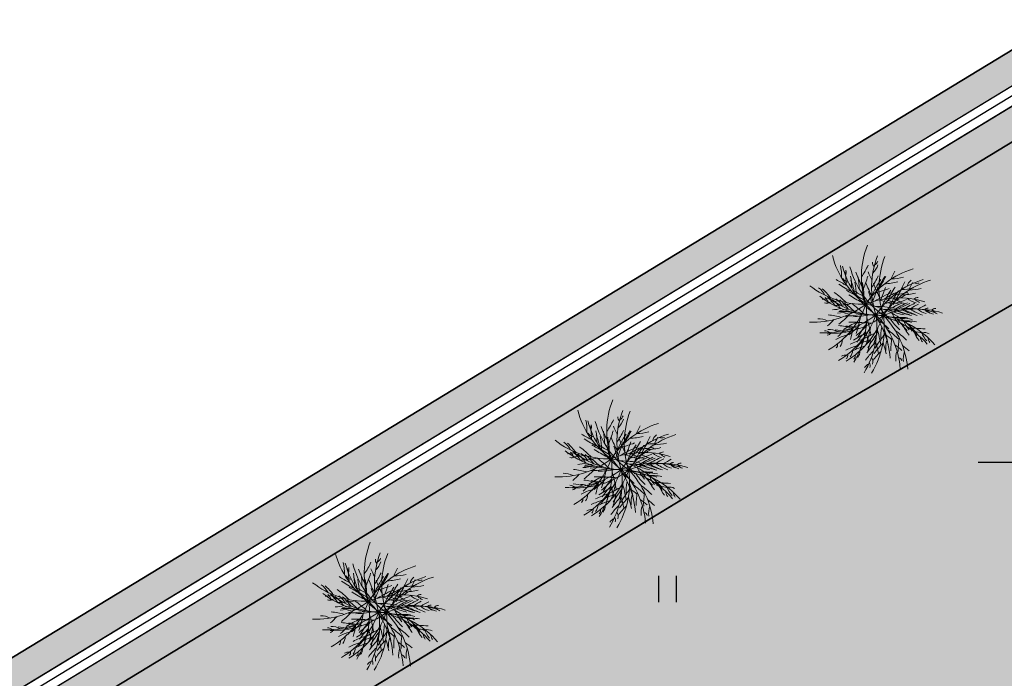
# Model space of a CAD drawing. Header units: millimetres. Extents: x 767170 to 66149698, y -983507 to 2493658.
# Tile 549 of 656: x 4993625 to 5016185, y -564687 to -549602. Entities that reach past the tile are written whole.
import ezdxf

# ---------------------------------------------------------------- set-up
doc = ezdxf.new("R2010")
doc.units = ezdxf.units.MM
for name, color, linetype in [('(001) Сетка', 92, 'Continuous'), ('(036) Растительность', 7, 'Continuous'), ('(040) Ограда', 7, 'Continuous'), ('GLUXOY OG', 7, 'Continuous'), ('ОЗЕЛЕНЕНИЕ', 64, 'Continuous')]:
    doc.layers.add(name, color=color, linetype=linetype)
doc.layers.add('G_Green', color=74, linetype='Continuous', lineweight=13)
doc.styles.get("Standard").update_dxf_attribs({"font": 'isocpeui.ttf'})
doc.linetypes.add('ОГРАДА_БЕТ', pattern='A,4,["|",Standard,S=0.8,R=0,X=0,Y=-0.8],4', length=8)
doc.linetypes.add('ОГРАДА_ГЛИН', pattern='A,4,["|",Standard,S=0.8,R=0,X=0,Y=-0.8],0.5,["|",Standard,S=0.8,R=0,X=0,Y=-0.8],3.5', length=8)

# ---------------------------------------------------------------- blocks, each defined once
blk = doc.blocks.new('I04010')
for p, q in [((-0.412273, 0.007146), (-0.412273, 1.207146)), ((0.387727, 1.207146), (0.387727, 0.007146))]:
    blk.add_line(p, q)
blk = doc.blocks.new('Setka')
at = {"layer": '(001) Сетка'}
for p, q in [((0, 1.5), (0, -1.5)), ((-1.5, 0), (1.5, 0))]:
    blk.add_line(p, q, dxfattribs=at)
blk = doc.blocks.new('A$C05d28b1e')
at = {"layer": '(040) Ограда', "ltscale": 600, "flags": 128}
blk.add_lwpolyline([(-65264, 129736), (-69528, 127118), (-60665, 110686), (-137359, 64080), (-200340, 25826), (-120613, -95364), (-115995, -101905)], dxfattribs=at)
at = {"layer": '(040) Ограда', "linetype": 'ОГРАДА_БЕТ', "ltscale": 600, "flags": 128}
blk.add_lwpolyline([(-64714, 129605), (-68996, 126975), (-60133, 110541), (-137151, 63738), (-199778, 25699), (-120282, -95139), (-115668, -101674)], dxfattribs=at)
at = {"layer": '(001) Сетка', "xscale": 1000, "yscale": 1000, "zscale": 1000}
blk.add_blockref('Setka', (-165665, 37831), dxfattribs=at)
at = {"layer": '(036) Растительность', "linetype": 'Continuous', "xscale": 500, "yscale": 500, "zscale": 500}
blk.add_blockref('I04010', (-174273, 34621), dxfattribs=at)
blk = doc.blocks.new('СОСНА')
at = {"layer": 'G_Green', "color": 64, "lineweight": 13}
for centre, radius, start, end in [((2878, 1344), 3554, 158.6762, 198.3992), ((1575, 3112), 3554, 194.6762, 234.3992), ((3292, 909), 3554, 158.6762, 198.3992), ((3597, 887), 3554, 158.6762, 198.3992), ((-3722, 1355), 2235, 358.8582, 11.6374), ((1989, 2677), 3554, 194.6762, 234.3992), ((2294, 2655), 3554, 194.6762, 234.3992), ((-2895, 2932), 2731, 324.3585, 335.9165), ((2476, -1728), 3554, 106.978, 146.7011), ((557, 4766), 4194, 237.3728, 244.0163), ((-1084, 1534), 438, 215.6845, 254.3401), ((-4029, 1003), 2731, 0.3585, 11.9165), ((-3309, 920), 2235, 358.8582, 11.6374), ((3042, 2957), 4194, 199.7538, 208.1132), ((-3004, 898), 2235, 358.8582, 11.6374), ((-3665, 2289), 3378, 333.8403, 344.2324), ((3457, 3193), 4194, 202.9939, 207.9441), ((3581, -1135), 4194, 145.626, 156.6056), ((-2481, 2497), 2731, 324.3585, 335.9165), ((2890, -2164), 3554, 106.978, 146.7011), ((3844, -857), 4194, 148.0557, 156.4151), ((-2176, 2475), 2731, 324.3585, 335.9165), ((3195, -2185), 3554, 106.978, 146.7011), ((4371, -443), 4194, 151.2958, 156.246), ((508, 3494), 2235, 271.1601, 283.9393), ((-587, 3775), 3554, 231.7737, 271.4968), ((-2929, 197), 859, 27.3422, 54.9158), ((-3752, -821), 2235, 35.9558, 48.735), ((759, 4513), 4194, 235.7538, 244.1132), ((-4274, 30), 3378, 9.8403, 20.2324), ((-3615, 568), 2731, 0.3585, 11.9165), ((-3310, 546), 2731, 0.3585, 11.9165), ((3456, 2522), 4194, 199.7538, 208.1132), ((-3252, 1854), 3378, 333.8403, 344.2324), ((3761, 2500), 4194, 199.7538, 208.1132), ((-838, 3992), 3378, 282.1421, 292.5343), ((-2947, 1832), 3378, 333.8403, 344.2324), ((144, 3787), 2731, 272.6604, 284.2184), ((4258, -1292), 4194, 148.0557, 156.4151), ((4563, -1314), 4194, 148.0557, 156.4151), ((4785, -878), 4194, 151.2958, 156.246), ((922, 3059), 2235, 271.1601, 283.9393), ((1625, 861), 438, 127.9864, 166.642), ((5090, -900), 4194, 151.2958, 156.246), ((1227, 3037), 2235, 271.1601, 283.9393), ((1594, 1502), 424, 253.5396, 283.459), ((-173, 3340), 3554, 231.7737, 271.4968), ((-2723, 4597), 4194, 276.0914, 281.0417), ((132, 3318), 3554, 231.7737, 271.4968), ((-2515, -238), 859, 27.3422, 54.9158), ((-3338, -1257), 2235, 35.9558, 48.735), ((-3924, -2289), 3681, 44.5786, 54.5338), ((-2210, -260), 859, 27.3422, 54.9158), ((971, 4331), 4194, 237.3728, 244.0163), ((1173, 4078), 4194, 235.7538, 244.1132), ((1276, 4309), 4194, 237.3728, 244.0163), ((1478, 4056), 4194, 235.7538, 244.1132), ((-3860, -405), 3378, 9.8403, 20.2324), ((849, -3067), 3554, 72.4777, 112.2008), ((-3556, -427), 3378, 9.8403, 20.2324), ((2096, -3204), 4194, 111.1258, 122.1053), ((3995, -1570), 4194, 145.626, 156.6056), ((2469, -3124), 4194, 113.5554, 121.9148), ((-424, 3557), 3378, 282.1421, 292.5343), ((1827, 3785), 3681, 245.2827, 255.2378), ((4300, -1592), 4194, 145.626, 156.6056), ((-119, 3535), 3378, 282.1421, 292.5343), ((2051, 2798), 2731, 238.1601, 249.7181), ((558, 3351), 2731, 272.6604, 284.2184), ((3138, -3081), 4194, 116.7955, 121.7457), ((863, 3329), 2731, 272.6604, 284.2184), ((1775, 1108), 859, 228.0463, 255.6198), ((1630, 320), 184, 84.3863, 143.6467), ((1857, 688), 424, 219.0393, 248.9587), ((-2657, 3042), 3554, 267.7737, 307.4968), ((-2101, 447), 184, 243.6822, 302.9427), ((-2396, 4480), 4194, 274.4704, 281.1138), ((-3845, 1405), 3554, 300.8395, 340.5625), ((-2310, 4162), 4194, 276.0914, 281.0417), ((-1867, 4363), 4194, 271.5856, 281.305), ((-3033, -1278), 2235, 35.9558, 48.735), ((-2005, 4140), 4194, 276.0914, 281.0417), ((-3510, -2724), 3681, 44.5786, 54.5338), ((-3205, -2746), 3681, 44.5786, 54.5338), ((-4011, -282), 3554, 328.4375, 8.1605), ((-1101, -3279), 3554, 40.4375, 80.1605), ((-3043, -2253), 3554, 4.4375, 44.1605), ((-117, -4056), 4194, 79.0855, 90.065), ((1263, -3503), 3554, 72.4777, 112.2008), ((1358, 3524), 3378, 247.6418, 258.034), ((2827, 2039), 3378, 215.6016, 225.9937), ((1568, -3525), 3554, 72.4777, 112.2008), ((243, -4186), 4194, 81.5152, 89.8746), ((2510, -3640), 4194, 111.1258, 122.1053), ((2815, -3662), 4194, 111.1258, 122.1053), ((2883, -3559), 4194, 113.5554, 121.9148), ((2241, 3350), 3681, 245.2827, 255.2378), ((3188, -3581), 4194, 113.5554, 121.9148), ((2464, 2363), 2731, 238.1601, 249.7181), ((2769, 2341), 2731, 238.1601, 249.7181), ((3552, -3516), 4194, 116.7955, 121.7457), ((2189, 672), 859, 228.0463, 255.6198), ((3857, -3538), 4194, 116.7955, 121.7457), ((2044, -115), 184, 84.3863, 143.6467), ((2494, 651), 859, 228.0463, 255.6198), ((2349, -137), 184, 84.3863, 143.6467), ((-2449, -1229), 859, 63.3422, 90.9158), ((-2243, 2607), 3554, 267.7737, 307.4968), ((-1938, 2585), 3554, 267.7737, 307.4968), ((-2269, -2933), 2731, 73.4561, 85.0141), ((-1983, 4045), 4194, 274.4704, 281.1138), ((-3431, 970), 3554, 300.8395, 340.5625), ((-1409, -3450), 3378, 82.9378, 93.33), ((-4235, 2669), 4194, 308.8514, 317.2108), ((-1678, 4023), 4194, 274.4704, 281.1138), ((-1453, 3928), 4194, 271.5856, 281.305), ((-3126, 948), 3554, 300.8395, 340.5625), ((-1148, 3906), 4194, 271.5856, 281.305), ((-4852, 420), 4194, 340.6514, 350.3707), ((-3598, -717), 3554, 328.4375, 8.1605), ((-4447, -1622), 4194, 8.2494, 17.9688), ((-3293, -739), 3554, 328.4375, 8.1605), ((-687, -3714), 3554, 40.4375, 80.1605), ((-2629, -2688), 3554, 4.4375, 44.1605), ((-2490, -3777), 4194, 45.5152, 53.8746), ((-382, -3736), 3554, 40.4375, 80.1605), ((-2324, -2710), 3554, 4.4375, 44.1605), ((297, -4492), 4194, 79.0855, 90.065), ((1772, 3089), 3378, 247.6418, 258.034), ((3241, 1604), 3378, 215.6016, 225.9937), ((3029, 1056), 2731, 206.1199, 217.6779), ((602, -4513), 4194, 79.0855, 90.065), ((2077, 3067), 3378, 247.6418, 258.034), ((3546, 1582), 3378, 215.6016, 225.9937), ((832, -4505), 4194, 84.7552, 89.7055), ((2546, 3328), 3681, 245.2827, 255.2378), ((2271, 252), 424, 219.0393, 248.9587), ((2576, 231), 424, 219.0393, 248.9587), ((-4869, 2451), 4194, 312.0914, 317.0417), ((-2035, -1665), 859, 63.3422, 90.9158), ((-1855, -3368), 2731, 73.4561, 85.0141), ((-259, -3390), 2731, 106.5218, 118.0798), ((627, -3879), 3681, 113.6444, 123.5995), ((-1550, -3390), 2731, 73.4561, 85.0141), ((-995, -3886), 3378, 82.9378, 93.33), ((-3821, 2234), 4194, 308.8514, 317.2108), ((-5150, -33), 4194, 343.5361, 350.1796), ((-690, -3907), 3378, 82.9378, 93.33), ((-3516, 2212), 4194, 308.8514, 317.2108), ((2399, -2893), 3681, 141.2424, 151.1976), ((-4438, -16), 4194, 340.6514, 350.3707), ((-4133, -37), 4194, 340.6514, 350.3707), ((-4033, -2057), 4194, 8.2494, 17.9688), ((2846, -1174), 2731, 170.1199, 181.6779), ((-3728, -2079), 4194, 8.2494, 17.9688), ((656, -4621), 4194, 81.5152, 89.8746), ((961, -4643), 4194, 81.5152, 89.8746), ((3443, 621), 2731, 206.1199, 217.6779), ((1899, -231), 859, 196.006, 223.5796), ((1170, -914), 438, 61.4459, 100.1015), ((1246, -4940), 4194, 84.7552, 89.7055), ((3748, 599), 2731, 206.1199, 217.6779), ((1746, -630), 424, 186.999, 216.9184), ((1551, -4962), 4194, 84.7552, 89.7055), ((-2225, -1281), 424, 54.3352, 84.2546), ((-2103, -867), 184, 279.6822, 338.9427), ((-1730, -1687), 859, 63.3422, 90.9158), ((-683, -3194), 2235, 105.0215, 117.8007), ((-4455, 2016), 4194, 312.0914, 317.0417), ((-4150, 1994), 4194, 312.0914, 317.0417), ((154, -3825), 2731, 106.5218, 118.0798), ((1040, -4314), 3681, 113.6444, 123.5995), ((1388, -2871), 2731, 134.1199, 145.6779), ((-4736, -468), 4194, 343.5361, 350.1796), ((1345, -4336), 3681, 113.6444, 123.5995), ((-4502, -2161), 4194, 11.1342, 17.7776), ((2813, -3328), 3681, 141.2424, 151.1976), ((-4432, -490), 4194, 343.5361, 350.1796), ((3118, -3350), 3681, 141.2424, 151.1976), ((-2200, -4381), 4194, 48.7552, 53.7055), ((-2076, -4212), 4194, 45.5152, 53.8746), ((3260, -1609), 2731, 170.1199, 181.6779), ((-1771, -4234), 4194, 45.5152, 53.8746), ((3565, -1631), 2731, 170.1199, 181.6779), ((2313, -666), 859, 196.006, 223.5796), ((1584, -1350), 438, 61.4459, 100.1015), ((2159, -1066), 424, 186.999, 216.9184), ((2618, -688), 859, 196.006, 223.5796), ((1889, -1371), 438, 61.4459, 100.1015), ((2464, -1087), 424, 186.999, 216.9184), ((-269, -3629), 2235, 105.0215, 117.8007), ((36, -3651), 2235, 105.0215, 117.8007), ((459, -3847), 2731, 106.5218, 118.0798), ((1801, -3306), 2731, 134.1199, 145.6779), ((2106, -3328), 2731, 134.1199, 145.6779), ((-4088, -2596), 4194, 11.1342, 17.7776), ((-3783, -2618), 4194, 11.1342, 17.7776), ((-1786, -4817), 4194, 48.7552, 53.7055), ((-1481, -4838), 4194, 48.7552, 53.7055)]:
    blk.add_arc(centre, radius, start, end, dxfattribs=at)
at = {"layer": 'G_Green', "color": 62, "lineweight": 13}
for centre, radius, start, end in [((-37, 1913), 184, 170.5847, 229.8451), ((-813, 2110), 859, 314.2447, 341.8182), ((-388, 2164), 424, 305.2377, 335.1571), ((-1726, 1529), 424, 341.2377, 11.1571), ((-2443, 184), 424, 18.3352, 48.2546), ((-1832, -1430), 184, 312.748, 12.0084), ((-1892, -1228), 438, 321.8478, 0.5034), ((921, -2892), 2235, 132.6196, 145.3988), ((1176, -1551), 859, 160.006, 187.5796), ((-1294, -2278), 424, 87.401, 117.3204), ((-1418, -1865), 184, 312.748, 12.0084), ((-1478, -1663), 438, 321.8478, 0.5034), ((-1113, -1887), 184, 312.748, 12.0084), ((-1174, -1685), 438, 321.8478, 0.5034), ((1335, -3328), 2235, 132.6196, 145.3988), ((-647, -2146), 438, 349.4459, 28.1015), ((1640, -3350), 2235, 132.6196, 145.3988), ((1589, -1986), 859, 160.006, 187.5796), ((805, -2146), 184, 16.346, 75.6065), ((1894, -2008), 859, 160.006, 187.5796), ((-199, -2606), 424, 114.999, 144.9184), ((-501, -2297), 184, 340.346, 39.6065)]:
    blk.add_arc(centre, radius, start, end, dxfattribs=at)

msp = doc.modelspace()

# ---------------------------------------------------------------- hatches: boundary and pattern name
at = {"true_color": 0xb1ab95}
h = msp.add_hatch(color=253, dxfattribs=at)
h.dxf.hatch_style = 1
edge = h.paths.add_edge_path(flags=17)
edge.add_line((5098328.86, -738071.2), (5097915.34, -737503.02))
edge.add_line((5097915.34, -737503.02), (5096931.78, -738360.79))
edge.add_line((5096931.78, -738360.79), (5059545.14, -686990.45))
edge.add_line((5059545.14, -686990.45), (5004229.9, -602908.45))
edge.add_arc((5009661.29, -598492.56), 7000, 211.28657, 219.112196, ccw=False)
edge.add_line((5003679.22, -602127.79), (5003229.88, -601388.36))
edge.add_line((5003229.88, -601388.36), (4983953.64, -572087.48))
edge.add_line((4983953.64, -572087.48), (5111746.18, -494446.5))
edge.add_line((5111746.18, -494446.5), (5116840.86, -503524.83))
edge.add_line((5116840.86, -503524.83), (5114029.81, -505186.6))
edge.add_line((5114029.81, -505186.6), (5117083.12, -510351.6))
edge.add_line((5117083.12, -510351.6), (5119777.97, -508758.53))
edge.add_line((5119777.97, -508758.53), (5173113.12, -603797.76))
edge.add_line((5173113.12, -603797.76), (5142488.82, -624059.16))
edge.add_line((5142488.82, -624059.16), (5142257.35, -629108.35))
edge.add_line((5142257.35, -629108.35), (5143613.74, -630946.33))
edge.add_line((5143613.74, -630946.33), (5122742.68, -649693.55))
edge.add_line((5122742.68, -649693.55), (5153709.99, -689621.19))
edge.add_line((5153709.99, -689621.19), (5107133.67, -729612.65))
edge.add_line((5107133.67, -729612.65), (5104266.42, -726274.34))
edge.add_line((5104266.42, -726274.34), (5099895.98, -730028.08))
edge.add_line((5099895.98, -730028.08), (5102913.13, -734173.73))
edge.add_line((5102913.13, -734173.73), (5104023.68, -733205.21))
edge.add_line((5104023.68, -733205.21), (5101482.87, -730246.98))
edge.add_line((5101482.87, -730246.98), (5104137.97, -727966.53))
edge.add_line((5104137.97, -727966.53), (5106679.31, -730925.39))
edge.add_line((5106679.31, -730925.39), (5154671.28, -689718.44))
edge.add_line((5154671.28, -689718.44), (5123694.92, -649779.14))
edge.add_line((5123694.92, -649779.14), (5144554.49, -631042.24))
edge.add_line((5144554.49, -631042.24), (5142967.99, -628892.43))
edge.add_line((5142967.99, -628892.43), (5143171.79, -624446.63))
edge.add_line((5143171.79, -624446.63), (5174041.97, -604022.56))
edge.add_line((5174041.97, -604022.56), (5112002, -493472.01))
edge.add_line((5112002, -493472.01), (4982970.04, -571866.01))
edge.add_line((4982970.04, -571866.01), (5058969.43, -687388.99))
edge.add_line((5058969.43, -687388.99), (5096815.68, -739390.85))
edge.add_line((5096815.68, -739390.85), (5098328.86, -738071.2))
h.paths.add_polyline_path([(5058640.46, -687616.72), (4982407.98, -571739.45), (5112148.18, -492915.16), (5174572.74, -604151.02), (5143562.06, -624668.05), (5143374.06, -628769.05), (5145092.06, -631097.05), (5124239.06, -649828.05), (5155218.78, -689771.68), (5106939.91, -731228.8), (5107460.9, -731835.39), (5104805.8, -734115.84), (5104284.31, -733508.66), (5103149.42, -734498.41), (5104323.65, -736111.82), (5109153.09, -731963.84), (5108306.41, -730978.06), (5156180.05, -689868.9), (5125191.31, -649913.64), (5146032.82, -631192.96), (5144084.7, -628553.13), (5144245.04, -625055.52), (5175501.59, -604375.82), (5112404, -491940.66), (4981424.38, -571517.97), (5058064.75, -688015.26), (5096633.24, -741009.51), (5098978.66, -738964.05), (5098565.15, -738395.87), (5096749.34, -739979.46)])
at = {"true_color": 0x7abf6e, "transparency": 33554687}
h = msp.add_hatch(color=83, dxfattribs=at)
h.dxf.hatch_style = 1
edge = h.paths.add_edge_path()
edge.add_line((5114029.81, -505186.6), (5116840.86, -503524.83))
edge.add_line((5116840.86, -503524.83), (5111746.18, -494446.5))
edge.add_line((5111746.18, -494446.5), (4983953.64, -572087.48))
edge.add_line((4983953.64, -572087.48), (5003229.88, -601388.36))
edge.add_line((5003229.88, -601388.36), (4986625.3, -574064.19))
edge.add_line((4986625.3, -574064.19), (4985404.9, -572055.93))
edge.add_line((4985404.9, -572055.93), (4990147.82, -569173.71))
edge.add_line((4990147.82, -569173.71), (4991368.22, -571181.97))
edge.add_line((4991368.22, -571181.97), (5011750.14, -558796.11))
edge.add_line((5011750.14, -558796.11), (5098841.45, -508402.75))
edge.add_arc((5102347.25, -514461.58), 7000, 48.679871, 120.054821, ccw=False)
edge.add_arc((5108949.9, -506951.26), 3000, 228.679871, 299.878037)
edge.add_line((5110444.37, -509552.52), (5115047.42, -506908))
edge.add_line((5115047.42, -506908), (5114029.81, -505186.6))
at = {"true_color": 0x939598}
h = msp.add_hatch(color=252, dxfattribs=at)
h.dxf.hatch_style = 1
edge = h.paths.add_edge_path(flags=16)
edge.add_line((5023708.6, -594051.74), (5011051.61, -601743.25))
edge.add_arc((5009493.66, -599179.51), 3000, 211.28657, 301.28657, ccw=False)
edge.add_line((5006929.91, -600737.47), (4992991.9, -577801.35))
edge.add_arc((4995555.64, -576243.39), 3000, 121.28657, 211.28657, ccw=False)
edge.add_line((4993997.69, -573679.65), (5007535.03, -565453.16))
edge.add_arc((5009092.99, -568016.9), 3000, 29.088455, 121.28657, ccw=False)
edge.add_line((5011714.6, -566558.42), (5019388.96, -580353.06))
edge.add_line((5019388.96, -580353.06), (5020361.99, -582102.09))
edge.add_line((5020361.99, -582102.09), (5022308.06, -585600.14))
edge.add_line((5022308.06, -585600.14), (5023281.1, -587349.17))
edge.add_line((5023281.1, -587349.17), (5024772.25, -590029.52))
edge.add_arc((5022150.64, -591488), 3000, -58.71343, 29.088455, ccw=False)
edge = h.paths.add_edge_path(flags=16)
edge.add_line((5083053.35, -604862.94), (5091159.4, -619934.02))
edge.add_arc((5088517.31, -621355.08), 3000, -61.72623, 28.27377, ccw=False)
edge.add_line((5089938.37, -623997.16), (5062215.1, -638908.24))
edge.add_arc((5060794.04, -636266.15), 3000, 209.088455, 298.27377, ccw=False)
edge.add_line((5058172.43, -637724.63), (5050663.25, -624226.89))
edge.add_arc((5053284.86, -622768.41), 3000, 121.28657, 209.088455, ccw=False)
edge.add_line((5051726.9, -620204.67), (5078853.32, -603720.26))
edge.add_arc((5080411.27, -606284), 3000, 28.27377, 121.28657, ccw=False)
edge = h.paths.add_edge_path(flags=16)
edge.add_line((5119460.31, -604792.73), (5114069.3, -595313.39))
edge.add_line((5114069.3, -595313.39), (5110127.26, -588381.85))
edge.add_arc((5112735.03, -586898.78), 3000, 120.099397, 209.6274, ccw=False)
edge.add_line((5111230.53, -584303.31), (5134657.29, -570723.62))
edge.add_arc((5136161.8, -573319.09), 3000, 29.878037, 120.099397, ccw=False)
edge.add_line((5138763.06, -571824.62), (5141629.68, -576814.25))
edge.add_line((5141629.68, -576814.25), (5144200.53, -581289.05))
edge.add_line((5144200.53, -581289.05), (5146126.62, -584641.6))
edge.add_arc((5143525.35, -586136.06), 3000, -59.036343, 29.878037, ccw=False)
edge.add_line((5145068.83, -588708.55), (5133515.03, -595640.8))
edge.add_arc((5135058.51, -598213.28), 3000, 120.963657, 150.600522)
edge.add_line((5132444.86, -596740.59), (5129319.04, -602288.16))
edge.add_arc((5126705.38, -600815.47), 3000, 298.27377, 330.600522, ccw=False)
edge.add_line((5128126.44, -603457.55), (5123489.14, -605951.74))
edge.add_arc((5122068.09, -603309.65), 3000, 209.6274, 298.27377, ccw=False)
edge = h.paths.add_edge_path(flags=16)
edge.add_line((5104948.51, -512967.11), (5109958.55, -521687.58))
edge.add_line((5109958.55, -521687.58), (5113442.83, -527752.3))
edge.add_line((5113442.83, -527752.3), (5117900.19, -535510.76))
edge.add_arc((5115298.92, -537005.23), 3000, -59.410366, 29.878037, ccw=False)
edge.add_line((5116825.58, -539587.73), (5108211.96, -544679.71))
edge.add_line((5108211.96, -544679.71), (5104139.23, -547087.32))
edge.add_line((5104139.23, -547087.32), (5093778.56, -553212.07))
edge.add_line((5093778.56, -553212.07), (5095855.99, -556630.65))
edge.add_line((5095855.99, -556630.65), (5104998.8, -551225.84))
edge.add_arc((5106525.46, -553808.34), 3000, 30.603626, 120.589661, ccw=False)
edge.add_line((5109107.59, -552281.05), (5111575.02, -556453.8))
edge.add_line((5111575.02, -556453.8), (5114993.09, -554376.68))
edge.add_line((5114993.09, -554376.68), (5112551.3, -550246.14))
edge.add_arc((5115133.8, -548719.48), 3000, 120.589634, 210.589634, ccw=False)
edge.add_line((5113607.14, -546136.98), (5118754.2, -543094.27))
edge.add_arc((5120280.86, -545676.78), 3000, 29.878037, 120.589634, ccw=False)
edge.add_line((5122882.13, -544182.31), (5129098.76, -555002.96))
edge.add_line((5129098.76, -555002.96), (5123414.22, -558268.81))
edge.add_line((5123414.22, -558268.81), (5125492.13, -561688.17))
edge.add_line((5125492.13, -561688.17), (5131091.38, -558471.31))
edge.add_line((5131091.38, -558471.31), (5133781.47, -563153.68))
edge.add_arc((5131180.21, -564648.14), 3000, -59.900603, 29.878037, ccw=False)
edge.add_line((5132684.71, -567243.61), (5104161.64, -583777.46))
edge.add_line((5104161.64, -583777.46), (5107816.03, -589791.04))
edge.add_line((5107816.03, -589791.04), (5106690.95, -590430.89))
edge.add_line((5106690.95, -590430.89), (5115866.46, -606564.75))
edge.add_arc((5113258.69, -608047.83), 3000, -61.72623, 29.6274, ccw=False)
edge.add_line((5114679.74, -610689.91), (5098745.31, -619260.31))
edge.add_arc((5097324.26, -616618.23), 3000, 208.27377, 298.27377, ccw=False)
edge.add_line((5094682.17, -618039.28), (5086159.36, -602193.32))
edge.add_arc((5088801.44, -600772.26), 3000, 120.099397, 208.27377, ccw=False)
edge.add_line((5087296.93, -598176.79), (5089797.86, -596727.09))
edge.add_line((5089797.86, -596727.09), (5087872.49, -593558.75))
edge.add_line((5087872.49, -593558.75), (5063410.69, -608423.9))
edge.add_line((5063410.69, -608423.9), (5049977.64, -616587.01))
edge.add_arc((5048419.68, -614023.27), 3000, 209.088478, 301.28657, ccw=False)
edge.add_line((5045798.07, -615481.75), (5034604.8, -595361.87))
edge.add_arc((5037226.41, -593903.39), 3000, 120.589634, 209.088455, ccw=False)
edge.add_line((5035699.76, -591320.89), (5046322.96, -585040.94))
edge.add_arc((5047657.97, -587727.53), 3000, 30.589658, 116.423367, ccw=False)
edge.add_line((5050240.47, -586200.87), (5053470.69, -591665.14))
edge.add_line((5053470.69, -591665.14), (5056966.99, -589638.46))
edge.add_line((5056966.99, -589638.46), (5053703.67, -584198.45))
edge.add_arc((5056266.31, -582638.67), 3000, 120.589634, 211.327181, ccw=False)
edge.add_line((5054739.65, -580056.17), (5067056.79, -572784.05))
edge.add_line((5067056.79, -572784.05), (5064979.36, -569365.47))
edge.add_line((5064979.36, -569365.47), (5052568.79, -576702.04))
edge.add_line((5052568.79, -576702.04), (5040421.9, -583882.72))
edge.add_line((5040421.9, -583882.72), (5033889.81, -587744.19))
edge.add_arc((5032363.15, -585161.69), 3000, 209.088455, 300.589634, ccw=False)
edge.add_line((5029741.54, -586620.17), (5017029.48, -563770.27))
edge.add_arc((5019651.09, -562311.79), 3000, 120.054821, 209.088455, ccw=False)
edge.add_line((5018148.6, -559715.15), (5035050.78, -549935.1))
edge.add_line((5035050.78, -549935.1), (5055655.83, -538012.47))
edge.add_arc((5057158.31, -540609.11), 3000, 31.28657, 120.054821, ccw=False)
edge.add_line((5059722.05, -539051.15), (5062993.86, -544435.17))
edge.add_line((5062993.86, -544435.17), (5071966.95, -538982.32))
edge.add_line((5071966.95, -538982.32), (5068879.39, -533901.49))
edge.add_arc((5071443.13, -532343.53), 3000, 120.054821, 211.28657, ccw=False)
edge.add_line((5069940.65, -529746.89), (5097130.07, -514014.36))
edge.add_line((5097130.07, -514014.36), (5100844.76, -511864.94))
edge.add_arc((5102347.25, -514461.58), 3000, 29.878037, 120.054821, ccw=False)
edge = h.paths.add_edge_path(flags=16)
edge.add_line((5102002.44, -702025.69), (5090386.08, -711565.34))
edge.add_arc((5088482.14, -709246.93), 3000, 216.04662, 309.393717, ccw=False)
edge.add_line((5086056.53, -711012.26), (5082519.84, -706152.74))
edge.add_arc((5084945.45, -704387.41), 3000, 129.393717, 216.04662, ccw=False)
edge.add_line((5083041.51, -702069), (5094386.69, -692752.05))
edge.add_arc((5096290.63, -695070.46), 3000, 39.393717, 129.393717, ccw=False)
edge.add_line((5098609.04, -693166.53), (5102416.91, -697803.35))
edge.add_arc((5100098.5, -699707.28), 3000, -50.606283, 39.393717, ccw=False)
edge = h.paths.add_edge_path()
edge.add_arc((5143525.35, -586136.06), 7000, 300.963657, 389.878037)
edge.add_line((5149594.97, -582648.98), (5140723.46, -567207.27))
edge.add_line((5140723.46, -567207.27), (5111792.88, -516850.78))
edge.add_arc((5114394.14, -515356.32), 3000, 119.878037, 209.878037, ccw=False)
edge.add_line((5112899.68, -512755.05), (5117083.12, -510351.6))
edge.add_line((5117083.12, -510351.6), (5115047.42, -506908))
edge.add_line((5115047.42, -506908), (5110444.37, -509552.52))
edge.add_arc((5108949.9, -506951.26), 3000, 228.679871, 299.878037, ccw=False)
edge.add_arc((5102347.25, -514461.58), 7000, 48.679871, 120.054821)
edge.add_line((5098841.45, -508402.75), (5011750.14, -558796.11))
edge.add_line((5011750.14, -558796.11), (4991368.22, -571181.97))
edge.add_line((4991368.22, -571181.97), (4986625.3, -574064.19))
edge.add_line((4986625.3, -574064.19), (5003229.88, -601388.36))
edge.add_line((5003229.88, -601388.36), (5003679.22, -602127.79))
edge.add_arc((5009661.29, -598492.56), 7000, 211.28657, 301.28657)
edge.add_line((5013296.52, -604474.62), (5025214.6, -597232.14))
edge.add_arc((5026772.56, -599795.88), 3000, 29.088455, 121.28657, ccw=False)
edge.add_line((5029394.17, -598337.4), (5031112.52, -601426.14))
edge.add_arc((5028490.91, -602884.62), 3000, -60.911545, 29.088455, ccw=False)
edge.add_line((5029949.39, -605506.23), (5027327.78, -606964.71))
edge.add_line((5027327.78, -606964.71), (5044829.51, -638424.04))
edge.add_line((5044829.51, -638424.04), (5046768.68, -637345.22))
edge.add_arc((5048227.16, -639966.83), 3000, 15.949142, 119.088455, ccw=False)
edge.add_line((5051111.68, -639142.48), (5056747.37, -658886.99))
edge.add_line((5056747.37, -658886.99), (5077182.73, -709015.8))
edge.add_line((5077182.73, -709015.8), (5102438.15, -743717.49))
edge.add_arc((5100012.54, -745482.82), 3000, -46.417977, 36.04662, ccw=False)
edge.add_line((5102080.72, -747655.99), (5110849.13, -739311.19))
edge.add_arc((5108780.92, -737138.05), 3000, 216.04662, 313.582833, ccw=False)
edge.add_line((5106355.31, -738903.38), (5091951.02, -719111.47))
edge.add_arc((5094376.63, -717346.14), 3000, 129.393717, 216.04662, ccw=False)
edge.add_line((5092472.7, -715027.73), (5133909.14, -681006.43))
edge.add_line((5133909.14, -681006.43), (5135174.86, -682548.2))
edge.add_line((5135174.86, -682548.2), (5138272.08, -680012.3))
edge.add_line((5138272.08, -680012.3), (5120497.97, -658368.9))
edge.add_line((5120497.97, -658368.9), (5090358.64, -683120.09))
edge.add_line((5090358.64, -683120.09), (5092262.58, -685438.49))
edge.add_arc((5089944.17, -687342.43), 3000, -50.606283, 39.393717, ccw=False)
edge.add_line((5091848.11, -689660.84), (5082949.52, -696968.59))
edge.add_arc((5081045.59, -694650.18), 3000, 202.178608, 309.393717, ccw=False)
edge.add_line((5078267.55, -695782.66), (5062318.03, -656657.79))
edge.add_arc((5065096.06, -655525.3), 3000, 165.441673, 202.178608, ccw=False)
edge.add_line((5062192.38, -654771.21), (5065276.99, -642893.81))
edge.add_arc((5068180.67, -643647.91), 3000, 118.27377, 165.441673, ccw=False)
edge.add_line((5066759.61, -641005.82), (5129510.67, -607254.91))
edge.add_arc((5125247.5, -599328.66), 9000, 298.27377, 330.600522)
edge.add_line((5133088.46, -603746.72), (5135410.25, -599626.12))
edge.add_arc((5138023.91, -601098.81), 3000, 120.963657, 150.600522, ccw=False)
edge.add_line((5136480.43, -598526.33), (5147126.81, -592138.52))

# ---------------------------------------------------------------- next in the draw order: block references
at = {"color": 5, "lineweight": 50}
msp.add_blockref('A$C05d28b1e', (5182748.06, -597565.05), dxfattribs=at)

# ---------------------------------------------------------------- next in the draw order: linework, layer by layer
for points in [[(5099025.24, -738923.43), (5096633.24, -741009.51), (5058064.75, -688015.26), (4981424.38, -571517.97), (5112404, -491940.66), (5175501.59, -604375.82), (5144245.04, -625055.52), (5144084.7, -628553.13), (5146032.82, -631192.96), (5125191.31, -649913.64), (5156180.05, -689868.9), (5108306.41, -730978.06), (5109153.09, -731963.84), (5104323.65, -736111.82)], [(5156180.05, -689868.9), (5125191.31, -649913.64), (5146032.82, -631192.96), (5144084.7, -628553.13), (5144245.04, -625055.52), (5175501.59, -604375.82), (5112404, -491940.66), (4981424.38, -571517.97), (5058064.75, -688015.26)], [(5058640.46, -687616.72), (4982407.98, -571739.45), (5112148.18, -492915.16), (5174572.74, -604151.02), (5143562.06, -624668.05), (5143374.06, -628769.05), (5145092.06, -631097.05), (5124239.06, -649828.05), (5155218.78, -689771.68)], [(5154671.28, -689718.44), (5123694.92, -649779.14), (5144554.49, -631042.24), (5142967.99, -628892.43), (5143171.79, -624446.63), (5174041.97, -604022.56), (5112002, -493472.01), (4982970.04, -571866.01), (5058969.43, -687388.99)], [(5116840.86, -503524.83), (5111746.18, -494446.5), (4983953.64, -572087.48), (5059545.14, -686990.45), (5096931.78, -738360.79), (5097915.34, -737503.02)], [(5111746.18, -494446.5), (4983953.64, -572087.48)], [(5098841.45, -508402.75), (5011750.14, -558796.11)], [(5098841.45, -508402.75), (5011750.14, -558796.11)], [(5011750.14, -558796.11), (5098841.45, -508402.75)], [(5011750.14, -558796.11), (4991368.22, -571181.97)], [(4991368.22, -571181.97), (5011750.14, -558796.11)], [(5011750.14, -558796.11), (4992607.36, -570428.96)]]:
    msp.add_lwpolyline(points)
msp.add_lwpolyline([(5059545.14, -686990.45), (5004229.9, -602908.45, -0.03415901), (5003679.22, -602127.79), (5003229.88, -601388.36), (4983953.64, -572087.48), (5111746.18, -494446.5), (5116840.86, -503524.83), (5114029.81, -505186.6), (5117083.12, -510351.6), (5119777.97, -508758.53), (5173113.12, -603797.76), (5142488.82, -624059.16), (5142257.35, -629108.35), (5143613.74, -630946.33), (5122742.68, -649693.55), (5153709.99, -689621.19)], format="xyb")
at = {"layer": 'GLUXOY OG', "color": 186, "linetype": 'ОГРАДА_ГЛИН', "lineweight": 30, "ltscale": 400}
for points in [[(5096749.34, -739979.46), (5058640.46, -687616.72), (4982407.98, -571739.45), (5112148.18, -492915.16), (5174572.74, -604151.02), (5143562.06, -624668.05), (5143374.06, -628769.05), (5145092.06, -631097.05), (5124239.06, -649828.05), (5155218.78, -689771.68)], [(5154671.28, -689718.44), (5123694.92, -649779.14), (5144554.49, -631042.24), (5142967.99, -628892.43), (5143171.79, -624446.63), (5174041.97, -604022.56), (5112002, -493472.01), (4982970.04, -571866.01), (5058969.43, -687388.99), (5096815.68, -739390.85)]]:
    msp.add_lwpolyline(points, dxfattribs=at)
at = {"layer": 'GLUXOY OG', "color": 186, "lineweight": 30, "ltscale": 400}
msp.add_lwpolyline([(5154945.03, -689745.06), (5123966.99, -649803.59), (5144823.28, -631069.65), (5143171.03, -628830.74), (5143366.93, -624557.34), (5174307.36, -604086.79), (5112075.09, -493193.58), (4982689.01, -571802.73), (5058804.94, -687502.85), (5096782.51, -739685.15)], dxfattribs=at)

# ---------------------------------------------------------------- next in the draw order: block references
at = {"layer": 'ОЗЕЛЕНЕНИЕ', "color": 1, "linetype": 'Continuous', "lineweight": 40, "xscale": 0.5598719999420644, "yscale": 0.5598719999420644, "zscale": 0.5598719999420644}
for p in [(5013288.9, -556244.73), (5007454.11, -559785.32), (5001897.16, -563048.22)]:
    msp.add_blockref('СОСНА', p, dxfattribs=at)

doc.saveas('drawing.dxf')
